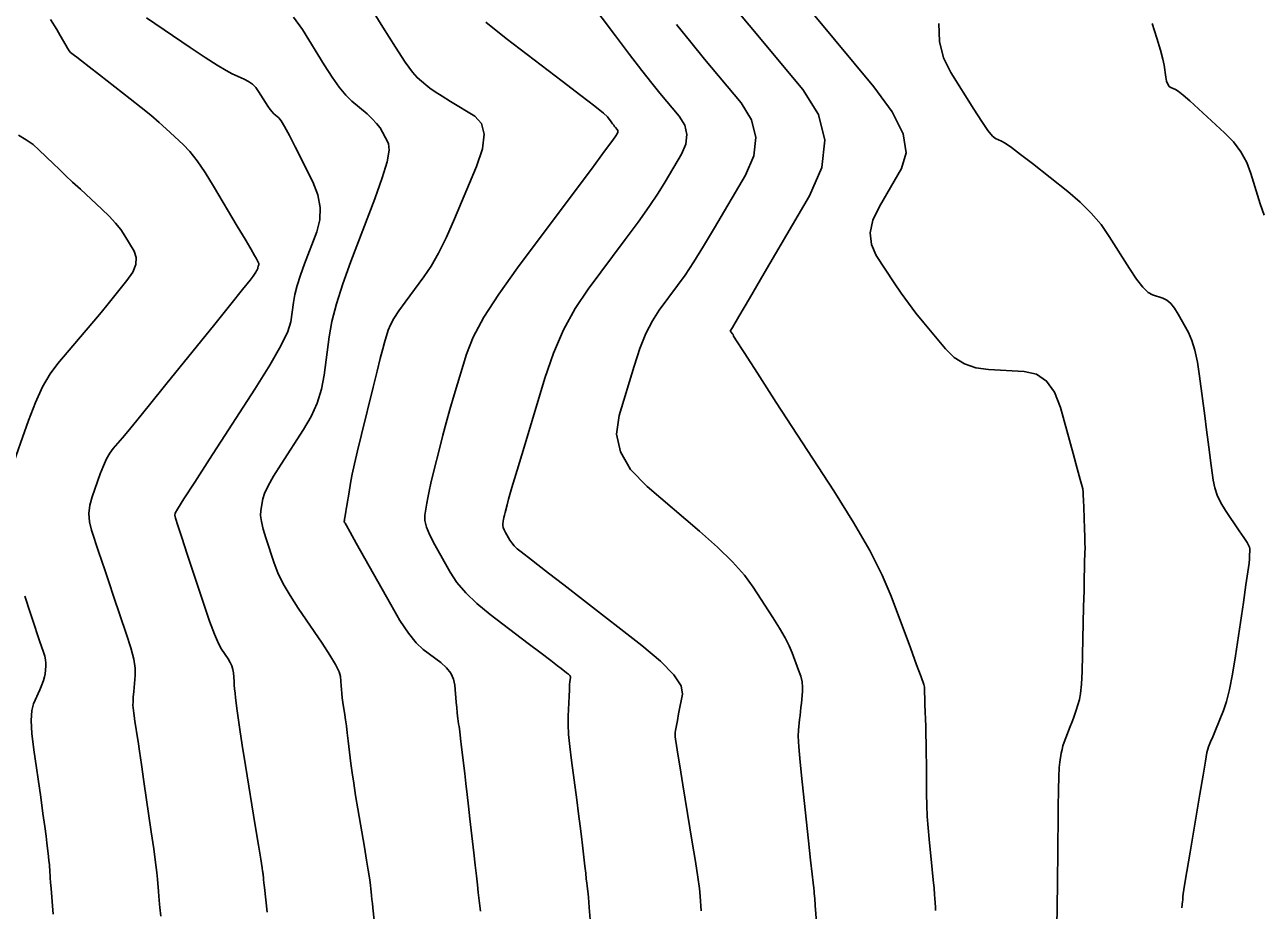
# Model space of a CAD drawing. Extents: x 2082232 to 2083549, y 592624 to 593832.
# Drawn here: x 2083243.1 to 2083306.4, y 593154.2 to 593199.5 of the extents above; entities that cross this region are included whole.
import ezdxf

# ---------------------------------------------------------------- set-up
doc = ezdxf.new("R2010")
doc.units = 0
doc.layers.add('DT_X_Contour_Major', color=7, linetype='Continuous')
doc.layers.add('DT_X_Contour_Minor', color=7, linetype='Continuous')

msp = doc.modelspace()

# ---------------------------------------------------------------- linework, layer by layer
at = {"layer": 'DT_X_Contour_Major'}
for points in [[(2083266.675, 593199.643), (2083267.704, 593198.8), (2083270.585, 593196.623), (2083271.539, 593195.896), (2083272.242, 593195.35), (2083272.692, 593194.982), (2083272.891, 593194.795), (2083273.086, 593194.534), (2083273.155, 593194.443), (2083273.214, 593194.366), (2083273.263, 593194.303), (2083273.303, 593194.254), (2083273.396, 593194.142), (2083273.423, 593194.099), (2083273.434, 593194.053), (2083273.429, 593194.006), (2083273.407, 593193.957), (2083273.328, 593193.822), (2083273.169, 593193.6), (2083272.751, 593193.034), (2083272.073, 593192.124), (2083271.136, 593190.87), (2083268.291, 593187.068), (2083267.329, 593185.723), (2083266.574, 593184.539), (2083266.026, 593183.515), (2083265.687, 593182.653), (2083265.058, 593180.567), (2083264.836, 593179.817), (2083264.64, 593179.131), (2083264.471, 593178.508), (2083264.328, 593177.949), (2083263.982, 593176.544), (2083263.864, 593176.054), (2083263.769, 593175.638), (2083263.697, 593175.296), (2083263.647, 593175.029), (2083263.546, 593174.413), (2083263.55, 593174.146), (2083263.637, 593173.804), (2083263.806, 593173.39), (2083264.058, 593172.901), (2083264.842, 593171.501), (2083265.191, 593170.971), (2083265.649, 593170.434), (2083266.217, 593169.889), (2083266.894, 593169.335), (2083268.846, 593167.848), (2083269.5, 593167.349), (2083269.998, 593166.97), (2083270.339, 593166.709), (2083270.524, 593166.566), (2083270.808, 593166.345), (2083270.9, 593166.267), (2083270.964, 593166.199), (2083270.999, 593166.142), (2083271.005, 593166.095), (2083270.983, 593165.983), (2083270.973, 593165.898), (2083270.961, 593165.73), (2083270.946, 593165.477), (2083270.929, 593165.14), (2083270.881, 593164.128), (2083270.878, 593163.701), (2083270.905, 593163.18), (2083270.963, 593162.564), (2083271.051, 593161.854), (2083271.326, 593159.834), (2083271.422, 593159.121), (2083271.504, 593158.497), (2083271.57, 593157.962), (2083271.622, 593157.517), (2083271.741, 593156.449), (2083271.781, 593156.085), (2083271.814, 593155.795), (2083271.838, 593155.579), (2083271.854, 593155.437), (2083271.887, 593155.156), (2083271.901, 593155.025), (2083271.918, 593154.844), (2083271.939, 593154.612), (2083271.964, 593154.329), (2083272.034, 593153.508)], [(2083289.851, 593199.574), (2083289.896, 593198.648), (2083290.1, 593197.81), (2083290.464, 593197.061), (2083291.645, 593195.183), (2083292.047, 593194.561), (2083292.366, 593194.104), (2083292.604, 593193.811), (2083292.758, 593193.683), (2083293.061, 593193.561), (2083293.246, 593193.454), (2083293.57, 593193.225), (2083294.036, 593192.874), (2083294.643, 593192.402), (2083296.448, 593190.978), (2083297.089, 593190.433), (2083297.658, 593189.869), (2083298.154, 593189.284), (2083298.578, 593188.678), (2083299.613, 593187.037), (2083299.977, 593186.491), (2083300.295, 593186.083), (2083300.566, 593185.814), (2083300.79, 593185.684), (2083301.324, 593185.52), (2083301.523, 593185.423), (2083301.721, 593185.253), (2083301.917, 593185.01), (2083302.11, 593184.696), (2083302.624, 593183.76), (2083302.805, 593183.357), (2083302.962, 593182.851), (2083303.094, 593182.241), (2083303.203, 593181.528), (2083303.461, 593179.488), (2083303.552, 593178.771), (2083303.632, 593178.151), (2083303.7, 593177.628), (2083303.757, 593177.202), (2083303.895, 593176.196), (2083303.973, 593175.817), (2083304.104, 593175.434), (2083304.288, 593175.047), (2083304.526, 593174.657), (2083305.23, 593173.611), (2083305.461, 593173.264), (2083305.627, 593173.007), (2083305.726, 593172.842), (2083305.76, 593172.766), (2083305.763, 593172.686), (2083305.764, 593172.648), (2083305.764, 593172.593), (2083305.762, 593172.52), (2083305.76, 593172.431), (2083305.752, 593172.171), (2083305.73, 593171.959), (2083305.671, 593171.515), (2083305.574, 593170.84), (2083305.44, 593169.934), (2083305.033, 593167.211), (2083304.88, 593166.27), (2083304.727, 593165.49), (2083304.573, 593164.871), (2083304.418, 593164.412), (2083304.006, 593163.402), (2083303.869, 593163.066), (2083303.765, 593162.813), (2083303.697, 593162.644), (2083303.662, 593162.558), (2083303.616, 593162.442), (2083303.578, 593162.265), (2083303.497, 593161.82), (2083303.374, 593161.107), (2083303.208, 593160.127), (2083302.711, 593157.156), (2083302.548, 593156.178), (2083302.431, 593155.472), (2083302.361, 593155.037), (2083302.337, 593154.873), (2083302.337, 593154.8), (2083302.336, 593154.774), (2083302.336, 593154.754), (2083302.336, 593154.738), (2083302.336, 593154.726), (2083302.335, 593154.702), (2083302.33, 593154.644), (2083302.314, 593154.485), (2083302.295, 593154.307)], [(2083242.761, 593193.864), (2083243.152, 593193.629), (2083243.498, 593193.379), (2083243.799, 593193.116), (2083244.542, 593192.397), (2083244.837, 593192.114), (2083245.165, 593191.802), (2083245.526, 593191.463), (2083245.92, 593191.096), (2083247.015, 593190.079), (2083247.396, 593189.708), (2083247.72, 593189.357), (2083247.986, 593189.027), (2083248.193, 593188.716), (2083248.67, 593187.915), (2083248.781, 593187.597), (2083248.758, 593187.242), (2083248.6, 593186.851), (2083248.306, 593186.424), (2083247.345, 593185.236), (2083246.98, 593184.788), (2083246.605, 593184.335), (2083246.22, 593183.876), (2083245.826, 593183.413), (2083244.762, 593182.17), (2083244.369, 593181.638), (2083243.989, 593180.974), (2083243.621, 593180.178), (2083243.265, 593179.25), (2083242.334, 593176.599)], [(2083243.073, 593170.274), (2083243.351, 593169.433), (2083243.572, 593168.771), (2083243.733, 593168.286), (2083243.836, 593167.98), (2083244.033, 593167.4), (2083244.096, 593167.192), (2083244.137, 593167.002), (2083244.156, 593166.831), (2083244.154, 593166.678), (2083244.118, 593166.294), (2083244.091, 593166.135), (2083244.037, 593165.945), (2083243.956, 593165.724), (2083243.847, 593165.472), (2083243.521, 593164.759), (2083243.431, 593164.411), (2083243.404, 593163.903), (2083243.44, 593163.234), (2083243.54, 593162.403), (2083243.89, 593159.975), (2083244.009, 593159.146), (2083244.102, 593158.48), (2083244.169, 593157.977), (2083244.212, 593157.637), (2083244.29, 593156.947), (2083244.316, 593156.713), (2083244.335, 593156.526), (2083244.348, 593156.386), (2083244.355, 593156.294), (2083244.364, 593156.113), (2083244.37, 593156.012), (2083244.381, 593155.844), (2083244.398, 593155.609), (2083244.421, 593155.308), (2083244.488, 593154.415), (2083244.527, 593153.988)]]:
    msp.add_lwpolyline(points, dxfattribs=at)
at = {"layer": 'DT_X_Contour_Minor'}
for points in [[(2083259.525, 593202.433), (2083261.408, 593199.381), (2083262.047, 593198.362), (2083262.55, 593197.594), (2083262.919, 593197.076), (2083263.152, 593196.809), (2083263.595, 593196.432), (2083263.798, 593196.272), (2083264.077, 593196.078), (2083264.43, 593195.848), (2083264.859, 593195.583), (2083266.101, 593194.829), (2083266.456, 593194.456), (2083266.59, 593193.903), (2083266.501, 593193.169), (2083266.191, 593192.254), (2083265.068, 593189.575), (2083264.655, 593188.635), (2083264.257, 593187.826), (2083263.873, 593187.148), (2083263.505, 593186.601), (2083262.543, 593185.315), (2083262.218, 593184.864), (2083261.966, 593184.474), (2083261.786, 593184.145), (2083261.679, 593183.878), (2083261.489, 593183.246), (2083261.398, 593182.926), (2083261.27, 593182.438), (2083261.104, 593181.782), (2083260.9, 593180.959), (2083260.306, 593178.541), (2083260.105, 593177.712), (2083259.947, 593177.036), (2083259.834, 593176.516), (2083259.765, 593176.149), (2083259.638, 593175.378), (2083259.594, 593175.111), (2083259.558, 593174.89), (2083259.529, 593174.714), (2083259.507, 593174.584), (2083259.459, 593174.296), (2083259.443, 593174.201), (2083259.432, 593174.132), (2083259.426, 593174.089), (2083259.425, 593174.072), (2083259.429, 593174.061), (2083259.431, 593174.056), (2083259.435, 593174.049), (2083259.44, 593174.04), (2083259.447, 593174.03), (2083259.467, 593174.001), (2083259.535, 593173.881), (2083259.727, 593173.54), (2083260.04, 593172.981), (2083260.476, 593172.202), (2083261.802, 593169.832), (2083262.279, 593169.023), (2083262.716, 593168.372), (2083263.112, 593167.879), (2083263.467, 593167.544), (2083264.362, 593166.863), (2083264.659, 593166.599), (2083264.879, 593166.318), (2083265.021, 593166.021), (2083265.086, 593165.707), (2083265.158, 593164.847), (2083265.183, 593164.552), (2083265.205, 593164.313), (2083265.225, 593164.13), (2083265.241, 593164.003), (2083265.281, 593163.738), (2083265.302, 593163.588), (2083265.334, 593163.338), (2083265.377, 593162.987), (2083265.432, 593162.535), (2083265.594, 593161.196), (2083265.656, 593160.675), (2083265.721, 593160.114), (2083265.79, 593159.515), (2083265.861, 593158.876), (2083266.057, 593157.122), (2083266.126, 593156.502), (2083266.187, 593155.957), (2083266.24, 593155.487), (2083266.285, 593155.093), (2083266.395, 593154.142)], [(2083271.268, 593201.676), (2083273.314, 593198.937), (2083274.032, 593197.983), (2083274.649, 593197.176), (2083275.167, 593196.515), (2083275.584, 593196.001), (2083276.565, 593194.826), (2083276.848, 593194.374), (2083276.962, 593193.9), (2083276.906, 593193.404), (2083276.68, 593192.885), (2083275.852, 593191.473), (2083275.492, 593190.891), (2083275.031, 593190.204), (2083274.471, 593189.412), (2083273.81, 593188.515), (2083271.916, 593185.982), (2083271.244, 593184.986), (2083270.65, 593183.894), (2083270.133, 593182.709), (2083269.694, 593181.428), (2083268.628, 593177.888), (2083268.273, 593176.709), (2083268.01, 593175.824), (2083267.837, 593175.234), (2083267.755, 593174.939), (2083267.659, 593174.547), (2083267.626, 593174.41), (2083267.599, 593174.294), (2083267.579, 593174.198), (2083267.565, 593174.124), (2083267.537, 593173.952), (2083267.538, 593173.877), (2083267.562, 593173.782), (2083267.61, 593173.666), (2083267.68, 593173.53), (2083267.899, 593173.139), (2083267.996, 593172.991), (2083268.124, 593172.841), (2083268.283, 593172.688), (2083268.472, 593172.534), (2083269.017, 593172.119), (2083269.336, 593171.873), (2083269.883, 593171.449), (2083270.66, 593170.847), (2083271.665, 593170.065), (2083274.649, 593167.742), (2083275.619, 593166.933), (2083276.291, 593166.247), (2083276.664, 593165.684), (2083276.738, 593165.245), (2083276.539, 593164.237), (2083276.473, 593163.902), (2083276.424, 593163.65), (2083276.393, 593163.482), (2083276.379, 593163.398), (2083276.366, 593163.287), (2083276.362, 593163.243), (2083276.362, 593163.194), (2083276.364, 593163.142), (2083276.369, 593163.084), (2083276.386, 593162.926), (2083276.414, 593162.737), (2083276.485, 593162.288), (2083276.6, 593161.578), (2083276.758, 593160.609), (2083277.237, 593157.676), (2083277.397, 593156.679), (2083277.517, 593155.886), (2083277.598, 593155.298), (2083277.638, 593154.914), (2083277.695, 593154.164)], [(2083279.199, 593200.64), (2083280.148, 593199.497), (2083282.903, 593196.195), (2083283.699, 593194.926), (2083284.019, 593193.596), (2083283.863, 593192.206), (2083283.233, 593190.755), (2083280.917, 593186.804), (2083280.157, 593185.507), (2083279.615, 593184.58), (2083279.29, 593184.023), (2083279.183, 593183.835), (2083279.187, 593183.828), (2083279.192, 593183.823), (2083279.202, 593183.81), (2083279.218, 593183.791), (2083279.303, 593183.689), (2083279.323, 593183.664), (2083279.337, 593183.643), (2083279.344, 593183.628), (2083279.345, 593183.618), (2083279.337, 593183.6), (2083279.472, 593183.382), (2083279.884, 593182.74), (2083280.573, 593181.674), (2083281.538, 593180.185), (2083284.481, 593175.65), (2083285.492, 593174.038), (2083286.319, 593172.604), (2083286.962, 593171.347), (2083287.421, 593170.268), (2083288.398, 593167.628), (2083288.719, 593166.759), (2083288.947, 593166.133), (2083289.083, 593165.749), (2083289.127, 593165.607), (2083289.122, 593165.552), (2083289.122, 593165.484), (2083289.126, 593165.318), (2083289.134, 593165.057), (2083289.146, 593164.699), (2083289.184, 593163.616), (2083289.197, 593163.189), (2083289.207, 593162.721), (2083289.214, 593162.211), (2083289.219, 593161.66), (2083289.227, 593160.134), (2083289.238, 593159.561), (2083289.262, 593158.985), (2083289.301, 593158.407), (2083289.355, 593157.826), (2083289.516, 593156.275), (2083289.57, 593155.745), (2083289.611, 593155.321), (2083289.64, 593155.002), (2083289.656, 593154.787), (2083289.683, 593154.356), (2083289.692, 593154.183)], [(2083244.386, 593199.784), (2083244.717, 593199.263), (2083244.896, 593198.966), (2083245.174, 593198.474), (2083245.271, 593198.308), (2083245.355, 593198.18), (2083245.425, 593198.089), (2083245.482, 593198.036), (2083245.617, 593197.945), (2083245.734, 593197.858), (2083245.987, 593197.663), (2083246.375, 593197.362), (2083246.898, 593196.953), (2083248.471, 593195.722), (2083249.029, 593195.279), (2083249.521, 593194.877), (2083249.947, 593194.513), (2083250.307, 593194.189), (2083251.18, 593193.378), (2083251.524, 593193.017), (2083251.899, 593192.54), (2083252.305, 593191.95), (2083252.743, 593191.244), (2083253.954, 593189.21), (2083254.356, 593188.534), (2083254.651, 593188.034), (2083254.841, 593187.709), (2083254.925, 593187.558), (2083255.009, 593187.391), (2083255.035, 593187.333), (2083255.051, 593187.285), (2083255.057, 593187.246), (2083255.053, 593187.216), (2083255.027, 593187.15), (2083255.019, 593187.126), (2083255.012, 593187.105), (2083255.007, 593187.086), (2083255.004, 593187.07), (2083254.999, 593187.029), (2083254.991, 593187.007), (2083254.972, 593186.969), (2083254.94, 593186.916), (2083254.898, 593186.849), (2083254.768, 593186.648), (2083254.608, 593186.438), (2083254.226, 593185.957), (2083253.623, 593185.205), (2083252.797, 593184.183), (2083250.299, 593181.098), (2083249.458, 593180.059), (2083248.806, 593179.259), (2083248.344, 593178.696), (2083248.073, 593178.371), (2083247.602, 593177.821), (2083247.428, 593177.585), (2083247.26, 593177.291), (2083247.097, 593176.939), (2083246.939, 593176.528), (2083246.527, 593175.355), (2083246.409, 593174.918), (2083246.363, 593174.489), (2083246.39, 593174.067), (2083246.49, 593173.652), (2083246.854, 593172.554), (2083247.005, 593172.103), (2083247.183, 593171.57), (2083247.39, 593170.956), (2083247.625, 593170.262), (2083248.29, 593168.303), (2083248.505, 593167.621), (2083248.65, 593167.045), (2083248.725, 593166.576), (2083248.731, 593166.212), (2083248.654, 593165.384), (2083248.631, 593165.099), (2083248.617, 593164.865), (2083248.614, 593164.683), (2083248.622, 593164.552), (2083248.655, 593164.271), (2083248.67, 593164.154), (2083248.69, 593164.012), (2083248.715, 593163.847), (2083248.745, 593163.658), (2083248.832, 593163.121), (2083248.878, 593162.824), (2083248.95, 593162.336), (2083249.05, 593161.656), (2083249.177, 593160.784), (2083249.551, 593158.205), (2083249.676, 593157.329), (2083249.771, 593156.634), (2083249.836, 593156.12), (2083249.87, 593155.788), (2083249.922, 593155.145), (2083249.942, 593154.914), (2083249.96, 593154.702), (2083249.979, 593154.509), (2083249.996, 593154.335), (2083250.043, 593153.897)], [(2083249.305, 593199.862), (2083251.541, 593198.345), (2083252.304, 593197.835), (2083252.917, 593197.44), (2083253.377, 593197.162), (2083253.687, 593197), (2083254.312, 593196.724), (2083254.533, 593196.607), (2083254.729, 593196.463), (2083254.898, 593196.292), (2083255.041, 593196.095), (2083255.388, 593195.532), (2083255.513, 593195.338), (2083255.628, 593195.177), (2083255.734, 593195.05), (2083255.829, 593194.956), (2083256.071, 593194.75), (2083256.192, 593194.599), (2083256.374, 593194.299), (2083256.617, 593193.851), (2083256.922, 593193.255), (2083257.816, 593191.468), (2083258.081, 593190.806), (2083258.202, 593190.158), (2083258.182, 593189.524), (2083258.02, 593188.905), (2083257.397, 593187.274), (2083257.187, 593186.693), (2083257.022, 593186.17), (2083256.903, 593185.707), (2083256.831, 593185.303), (2083256.698, 593184.306), (2083256.546, 593183.81), (2083256.188, 593183.072), (2083255.625, 593182.091), (2083254.857, 593180.868), (2083252.534, 593177.281), (2083251.771, 593176.1), (2083251.224, 593175.245), (2083250.894, 593174.717), (2083250.779, 593174.516), (2083250.762, 593174.415), (2083250.797, 593174.262), (2083250.913, 593173.878), (2083251.11, 593173.263), (2083251.389, 593172.418), (2083252.242, 593169.856), (2083252.538, 593168.992), (2083252.786, 593168.321), (2083252.986, 593167.844), (2083253.137, 593167.56), (2083253.477, 593167.062), (2083253.59, 593166.877), (2083253.674, 593166.697), (2083253.729, 593166.521), (2083253.755, 593166.349), (2083253.785, 593165.896), (2083253.798, 593165.717), (2083253.816, 593165.517), (2083253.839, 593165.298), (2083253.866, 593165.059), (2083253.944, 593164.396), (2083253.993, 593164.034), (2083254.081, 593163.448), (2083254.209, 593162.636), (2083254.375, 593161.599), (2083254.87, 593158.534), (2083255.033, 593157.526), (2083255.15, 593156.801), (2083255.222, 593156.359), (2083255.248, 593156.199), (2083255.256, 593156.151), (2083255.26, 593156.129), (2083255.264, 593156.096), (2083255.269, 593156.055), (2083255.274, 593156.004), (2083255.29, 593155.857), (2083255.3, 593155.764), (2083255.318, 593155.597), (2083255.344, 593155.355), (2083255.478, 593154.097)], [(2083256.823, 593199.899), (2083257.283, 593199.264), (2083258.398, 593197.457), (2083258.8, 593196.833), (2083259.171, 593196.316), (2083259.509, 593195.907), (2083259.816, 593195.605), (2083260.592, 593194.944), (2083260.86, 593194.699), (2083261.082, 593194.462), (2083261.26, 593194.233), (2083261.392, 593194.01), (2083261.683, 593193.428), (2083261.722, 593193.087), (2083261.619, 593192.501), (2083261.374, 593191.67), (2083260.987, 593190.594), (2083259.767, 593187.399), (2083259.354, 593186.259), (2083259.032, 593185.235), (2083258.799, 593184.328), (2083258.657, 593183.537), (2083258.397, 593181.582), (2083258.258, 593180.858), (2083258.036, 593180.15), (2083257.73, 593179.46), (2083257.342, 593178.788), (2083256.194, 593177.016), (2083255.813, 593176.407), (2083255.53, 593175.909), (2083255.346, 593175.521), (2083255.26, 593175.244), (2083255.161, 593174.653), (2083255.148, 593174.399), (2083255.185, 593174.079), (2083255.272, 593173.695), (2083255.407, 593173.245), (2083255.836, 593171.958), (2083256.034, 593171.452), (2083256.306, 593170.899), (2083256.652, 593170.299), (2083257.072, 593169.652), (2083258.292, 593167.863), (2083258.694, 593167.253), (2083258.985, 593166.766), (2083259.164, 593166.4), (2083259.232, 593166.157), (2083259.264, 593165.671), (2083259.279, 593165.481), (2083259.3, 593165.279), (2083259.327, 593165.062), (2083259.36, 593164.832), (2083259.455, 593164.2), (2083259.493, 593163.938), (2083259.535, 593163.627), (2083259.581, 593163.268), (2083259.632, 593162.859), (2083259.771, 593161.703), (2083259.832, 593161.232), (2083259.912, 593160.687), (2083260.01, 593160.068), (2083260.125, 593159.374), (2083260.458, 593157.424), (2083260.57, 593156.761), (2083260.655, 593156.238), (2083260.714, 593155.852), (2083260.747, 593155.604), (2083260.798, 593155.129), (2083260.818, 593154.944), (2083260.84, 593154.745), (2083260.865, 593154.533), (2083260.891, 593154.308), (2083260.964, 593153.688)], [(2083276.426, 593199.529), (2083277.156, 593198.614), (2083277.866, 593197.749), (2083279.734, 593195.51), (2083280.273, 593194.65), (2083280.489, 593193.747), (2083280.383, 593192.801), (2083279.953, 593191.814), (2083278.376, 593189.124), (2083277.814, 593188.182), (2083277.312, 593187.374), (2083276.869, 593186.7), (2083276.485, 593186.16), (2083275.54, 593184.897), (2083275.194, 593184.363), (2083274.865, 593183.71), (2083274.552, 593182.937), (2083274.257, 593182.045), (2083273.492, 593179.505), (2083273.366, 593178.564), (2083273.563, 593177.647), (2083274.082, 593176.754), (2083274.924, 593175.884), (2083277.599, 593173.597), (2083278.523, 593172.774), (2083279.291, 593172.02), (2083279.903, 593171.336), (2083280.357, 593170.722), (2083281.36, 593169.176), (2083281.704, 593168.628), (2083281.985, 593168.142), (2083282.202, 593167.719), (2083282.356, 593167.359), (2083282.681, 593166.482), (2083282.784, 593166.166), (2083282.852, 593165.877), (2083282.884, 593165.616), (2083282.88, 593165.381), (2083282.821, 593164.792), (2083282.799, 593164.573), (2083282.776, 593164.36), (2083282.753, 593164.152), (2083282.729, 593163.949), (2083282.666, 593163.414), (2083282.66, 593163.097), (2083282.691, 593162.549), (2083282.758, 593161.769), (2083282.862, 593160.757), (2083283.187, 593157.749), (2083283.294, 593156.758), (2083283.373, 593156.042), (2083283.421, 593155.601), (2083283.441, 593155.435), (2083283.453, 593155.357), (2083283.458, 593155.331), (2083283.461, 593155.31), (2083283.463, 593155.294), (2083283.464, 593155.284), (2083283.465, 593155.264), (2083283.47, 593155.207), (2083283.481, 593155.05), (2083283.501, 593154.794), (2083283.527, 593154.438), (2083283.608, 593153.356)], [(2083283.502, 593199.959), (2083286.532, 593196.328), (2083287.473, 593195.046), (2083288.023, 593193.922), (2083288.183, 593192.957), (2083287.952, 593192.151), (2083286.815, 593190.212), (2083286.485, 593189.51), (2083286.348, 593188.858), (2083286.404, 593188.257), (2083286.652, 593187.705), (2083287.571, 593186.302), (2083287.924, 593185.78), (2083288.295, 593185.264), (2083288.684, 593184.756), (2083289.09, 593184.255), (2083290.197, 593182.929), (2083290.646, 593182.489), (2083291.161, 593182.165), (2083291.744, 593181.956), (2083292.394, 593181.863), (2083294.218, 593181.768), (2083294.847, 593181.627), (2083295.365, 593181.273), (2083295.774, 593180.707), (2083296.074, 593179.928), (2083296.725, 593177.57), (2083296.939, 593176.793), (2083297.092, 593176.232), (2083297.186, 593175.886), (2083297.219, 593175.755), (2083297.228, 593175.693), (2083297.231, 593175.673), (2083297.233, 593175.658), (2083297.235, 593175.648), (2083297.236, 593175.644), (2083297.239, 593175.639), (2083297.242, 593175.586), (2083297.249, 593175.43), (2083297.259, 593175.171), (2083297.273, 593174.81), (2083297.314, 593173.709), (2083297.327, 593173.324), (2083297.334, 593172.992), (2083297.337, 593172.715), (2083297.333, 593172.493), (2083297.317, 593171.972), (2083297.31, 593171.685), (2083297.299, 593171.215), (2083297.284, 593170.563), (2083297.266, 593169.727), (2083297.214, 593167.254), (2083297.189, 593166.417), (2083297.153, 593165.76), (2083297.106, 593165.283), (2083297.048, 593164.986), (2083296.879, 593164.435), (2083296.813, 593164.227), (2083296.741, 593164.016), (2083296.664, 593163.804), (2083296.581, 593163.588), (2083296.352, 593163.012), (2083296.274, 593162.801), (2083296.209, 593162.6), (2083296.159, 593162.411), (2083296.123, 593162.232), (2083296.045, 593161.768), (2083296.018, 593161.495), (2083295.997, 593161.021), (2083295.98, 593160.347), (2083295.967, 593159.472), (2083295.941, 593156.874), (2083295.932, 593155.982), (2083295.924, 593155.253), (2083295.917, 593154.689), (2083295.911, 593154.288), (2083295.896, 593153.437)], [(2083300.766, 593199.583), (2083301.014, 593198.82), (2083301.201, 593198.209), (2083301.326, 593197.75), (2083301.389, 593197.443), (2083301.474, 593196.827), (2083301.514, 593196.621), (2083301.568, 593196.463), (2083301.637, 593196.354), (2083301.721, 593196.293), (2083301.965, 593196.196), (2083302.107, 593196.107), (2083302.351, 593195.913), (2083302.698, 593195.613), (2083303.146, 593195.208), (2083304.477, 593193.986), (2083304.935, 593193.512), (2083305.314, 593193.006), (2083305.611, 593192.468), (2083305.828, 593191.899), (2083306.298, 593190.338), (2083306.501, 593189.758)]]:
    msp.add_lwpolyline(points, dxfattribs=at)

doc.saveas('drawing.dxf')
